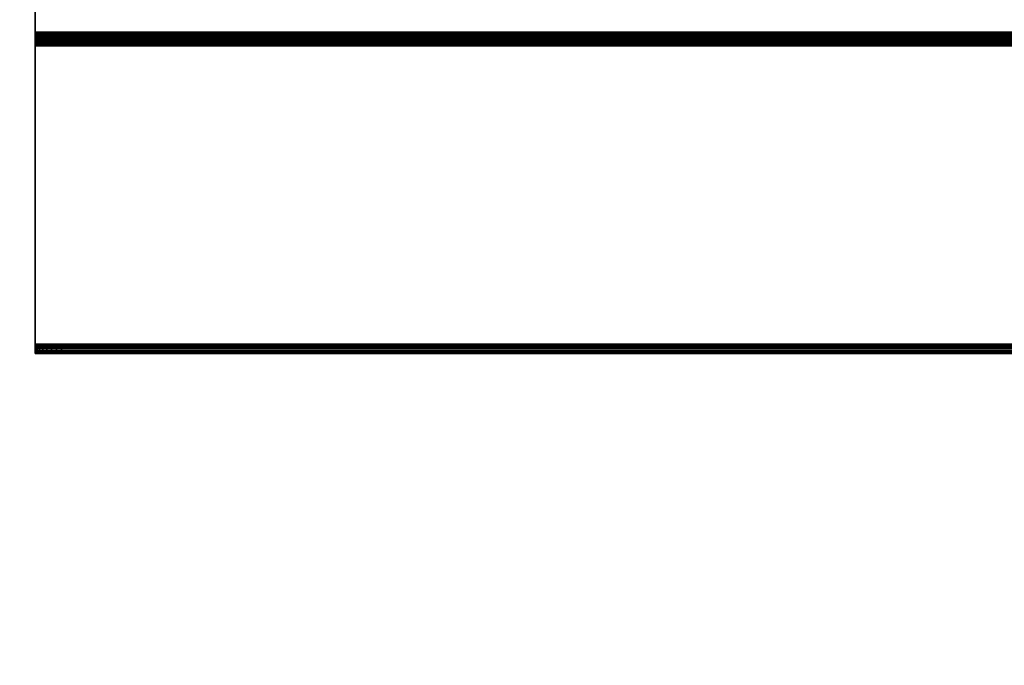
# Model space of a CAD drawing. Header units: inches. Extents: x 390 to 1835, y -266 to 136.
# Tile 466 of 656: x 1604.77 to 1614.09, y -94.38 to -88.27. Entities that reach past the tile are written whole.
import ezdxf
from ezdxf.enums import TextEntityAlignment as Align

# ---------------------------------------------------------------- set-up
doc = ezdxf.new("R2010")
doc.units = ezdxf.units.IN
doc.header["$LTSCALE"] = 0.95294
doc.header["$MEASUREMENT"] = 0
for name, color, linetype in [('A-FURN-3-PLANES-TABLE-LEG-BASE-EXTENSION', 252, 'Continuous'), ('A-FURN-3-PLANES-TABLE-TOP-SURFACE-BOTTOM', 49, 'Continuous'), ('A-FURN-3-PLANES-TABLE-TOP-SURFACE-TOP', 33, 'Continuous'), ('A-FURN-HAWORTH-ATT', 251, 'Continuous')]:
    doc.layers.add(name, color=color, linetype=linetype)

# ---------------------------------------------------------------- blocks, each defined once
blk = doc.blocks.new('TARA-2460-JNC4-FLAT-3D-3')
at = {"layer": 'A-FURN-3-PLANES-TABLE-LEG-BASE-EXTENSION'}
for points, invisible_edges in [([(10.84, -4.1887, 27.75), (10.84, -4.1887, 27.702), (10.84, -5.8507, 27.702), (10.84, -5.8507, 27.75)], 4), ([(48.84, -4.1887, 27.702), (48.84, -5.8507, 27.702), (10.84, -5.8507, 27.702), (10.84, -4.1887, 27.702)], 8), ([(10.84, -5.8507, 27.702), (10.84, -5.8611, 27.7006), (10.84, -5.8735, 27.747), (10.84, -5.8507, 27.75)], 10), ([(10.84, -5.8611, 27.7006), (10.84, -5.8707, 27.6966), (10.84, -5.8947, 27.7382), (10.84, -5.8735, 27.747)], 10), ([(10.84, -5.8707, 27.6966), (10.84, -5.879, 27.6903), (10.84, -5.913, 27.7242), (10.84, -5.8947, 27.7382)], 10), ([(10.84, -5.879, 27.6903), (10.84, -5.8854, 27.682), (10.84, -5.9269, 27.706), (10.84, -5.913, 27.7242)], 10), ([(10.84, -5.8854, 27.682), (10.84, -5.8894, 27.6724), (10.84, -5.9357, 27.6848), (10.84, -5.9269, 27.706)], 10), ([(10.84, -5.8894, 27.6724), (10.84, -5.8907, 27.662), (10.84, -5.9387, 27.662), (10.84, -5.9357, 27.6848)], 10), ([(10.84, -5.9387, 23.838), (10.84, -5.9387, 27.662), (10.84, -5.8907, 27.662), (10.84, -5.8907, 23.838)], 10), ([(10.84, -5.9401, 23.8276), (10.84, -5.9387, 23.838), (10.84, -5.8907, 23.838), (10.84, -5.8937, 23.8152)], 10), ([(10.84, -5.9441, 23.818), (10.84, -5.9401, 23.8276), (10.84, -5.8937, 23.8152), (10.84, -5.9025, 23.794)], 10), ([(10.84, -5.9504, 23.8097), (10.84, -5.9441, 23.818), (10.84, -5.9025, 23.794), (10.84, -5.9165, 23.7758)], 10), ([(10.84, -5.9587, 23.8034), (10.84, -5.9504, 23.8097), (10.84, -5.9165, 23.7758), (10.84, -5.9347, 23.7618)], 10), ([(10.84, -5.9684, 23.7994), (10.84, -5.9587, 23.8034), (10.84, -5.9347, 23.7618), (10.84, -5.956, 23.753)], 10), ([(10.84, -5.9787, 23.798), (10.84, -5.9684, 23.7994), (10.84, -5.956, 23.753), (10.84, -5.9787, 23.75)], 10), ([(10.84, -5.9787, 23.798), (10.84, -5.9787, 23.75), (10.84, -8.8027, 23.75), (10.84, -8.8027, 23.798)], 5), ([(10.84, -8.8131, 23.7994), (10.84, -8.8027, 23.798), (10.84, -8.8027, 23.75), (10.84, -8.8255, 23.753)], 10), ([(10.84, -8.8227, 23.8034), (10.84, -8.8131, 23.7994), (10.84, -8.8255, 23.753), (10.84, -8.8467, 23.7618)], 10), ([(10.84, -8.831, 23.8097), (10.84, -8.8227, 23.8034), (10.84, -8.8467, 23.7618), (10.84, -8.865, 23.7758)], 10), ([(10.84, -8.8374, 23.818), (10.84, -8.831, 23.8097), (10.84, -8.865, 23.7758), (10.84, -8.8789, 23.794)], 10), ([(10.84, -8.8414, 23.8276), (10.84, -8.8374, 23.818), (10.84, -8.8789, 23.794), (10.84, -8.8877, 23.8152)], 10), ([(10.84, -8.8427, 23.838), (10.84, -8.8414, 23.8276), (10.84, -8.8877, 23.8152), (10.84, -8.8907, 23.838)], 10), ([(10.84, -8.8427, 25.5), (10.8448, -8.8427, 25.5488), (48.8352, -8.8427, 25.5488), (48.84, -8.8427, 25.5)], 10), ([(10.84, -8.8907, 23.838), (10.84, -8.8907, 25.5), (10.84, -8.8427, 25.5), (10.84, -8.8427, 23.838)], 8), ([(48.84, -8.8427, 23.838), (10.84, -8.8427, 23.838), (10.84, -8.8427, 25.5), (48.84, -8.8427, 25.5)], 4), ([(10.8448, -8.8427, 25.5488), (10.859, -8.8427, 25.5957), (48.821, -8.8427, 25.5957), (48.8352, -8.8427, 25.5488)], 10), ([(10.859, -8.8427, 25.5957), (10.8821, -8.8427, 25.6389), (48.7979, -8.8427, 25.6389), (48.821, -8.8427, 25.5957)], 10), ([(10.8821, -8.8427, 25.6389), (10.9132, -8.8427, 25.6768), (48.7668, -8.8427, 25.6768), (48.7979, -8.8427, 25.6389)], 10), ([(10.9132, -8.8427, 25.6768), (10.9511, -8.8427, 25.7079), (48.7289, -8.8427, 25.7079), (48.7668, -8.8427, 25.6768)], 10), ([(10.9511, -8.8427, 25.7079), (10.9943, -8.8427, 25.731), (48.6857, -8.8427, 25.731), (48.7289, -8.8427, 25.7079)], 10), ([(10.9943, -8.8427, 25.731), (11.0412, -8.8427, 25.7452), (48.6388, -8.8427, 25.7452), (48.6857, -8.8427, 25.731)], 10), ([(11.0412, -8.8427, 25.7452), (11.09, -8.8427, 25.75), (48.59, -8.8427, 25.75), (48.6388, -8.8427, 25.7452)], 8), ([(48.84, -8.8907, 25.5), (48.8352, -8.8907, 25.5488), (10.8448, -8.8907, 25.5488), (10.84, -8.8907, 25.5)], 10), ([(10.84, -8.8907, 25.5), (10.84, -8.8907, 23.838), (48.84, -8.8907, 23.838), (48.84, -8.8907, 25.5)], 8), ([(48.8352, -8.8907, 25.5488), (48.821, -8.8907, 25.5957), (10.859, -8.8907, 25.5957), (10.8448, -8.8907, 25.5488)], 10), ([(48.821, -8.8907, 25.5957), (48.7979, -8.8907, 25.6389), (10.8821, -8.8907, 25.6389), (10.859, -8.8907, 25.5957)], 10), ([(48.7979, -8.8907, 25.6389), (48.7668, -8.8907, 25.6768), (10.9132, -8.8907, 25.6768), (10.8821, -8.8907, 25.6389)], 10), ([(48.7668, -8.8907, 25.6768), (48.7289, -8.8907, 25.7079), (10.9511, -8.8907, 25.7079), (10.9132, -8.8907, 25.6768)], 10), ([(48.7289, -8.8907, 25.7079), (48.6857, -8.8907, 25.731), (10.9943, -8.8907, 25.731), (10.9511, -8.8907, 25.7079)], 10), ([(48.6857, -8.8907, 25.731), (48.6388, -8.8907, 25.7452), (11.0412, -8.8907, 25.7452), (10.9943, -8.8907, 25.731)], 10), ([(48.6388, -8.8907, 25.7452), (48.59, -8.8907, 25.75), (11.09, -8.8907, 25.75), (11.0412, -8.8907, 25.7452)], 8)]:
    blk.add_3dface(points, dxfattribs=dict(at, invisible_edges=invisible_edges))
for points in [[(48.84, -5.8907, 23.838), (10.84, -5.8907, 23.838), (10.84, -5.8907, 27.662), (48.84, -5.8907, 27.662)], [(10.84, -5.9387, 27.662), (10.84, -5.9387, 23.838), (48.84, -5.9387, 23.838), (48.84, -5.9387, 27.662)], [(48.84, -5.9787, 23.75), (48.84, -8.8027, 23.75), (10.84, -8.8027, 23.75), (10.84, -5.9787, 23.75)], [(10.84, -5.9787, 23.798), (10.84, -8.8027, 23.798), (48.84, -8.8027, 23.798), (48.84, -5.9787, 23.798)], [(11.09, -8.8427, 25.75), (11.09, -8.8907, 25.75), (48.59, -8.8907, 25.75), (48.59, -8.8427, 25.75)]]:
    blk.add_3dface(points, dxfattribs=at)
at = {"layer": 'A-FURN-3-PLANES-TABLE-TOP-SURFACE-BOTTOM'}
blk.add_3dface([(0.04, -0.04, 27.75), (59.64, -0.04, 27.75), (59.64, -23.562, 27.75), (0.04, -23.562, 27.75)], dxfattribs=at)
at = {"layer": 'A-FURN-3-PLANES-TABLE-TOP-SURFACE-TOP'}
blk.add_3dface([(0.04, -23.562, 29), (59.64, -23.562, 29), (59.64, -0.04, 29), (0.04, -0.04, 29)], dxfattribs=at)
at = {"layer": 'A-FURN-HAWORTH-ATT', "flags": 1}
for tag, p in [('HAWMC', (0, -0.0001)), ('HAWPN', (0, -0.1667)), ('HAWSN', (0, -0.3334))]:
    blk.add_attdef(tag, text='', height=0.1, dxfattribs=at).set_placement(p, align=Align.TOP_CENTER)
at = {"layer": 'A-FURN-3-PLANES-TABLE-LEG-BASE-EXTENSION'}
mesh = blk.add_polymesh((2, 7), dxfattribs=at)
for k, corner in enumerate([(48.84, -5.9387, 27.662), (48.84, -5.9357, 27.6848), (48.84, -5.9269, 27.706), (48.84, -5.913, 27.7242), (48.84, -5.8947, 27.7382), (48.84, -5.8735, 27.747), (48.84, -5.8507, 27.75), (10.84, -5.9387, 27.662), (10.84, -5.9357, 27.6848), (10.84, -5.9269, 27.706), (10.84, -5.913, 27.7242), (10.84, -5.8947, 27.7382), (10.84, -5.8735, 27.747), (10.84, -5.8507, 27.75)]):
    mesh.set_mesh_vertex(divmod(k, 7), corner)
mesh = blk.add_polymesh((2, 7), dxfattribs=at)
for k, corner in enumerate([(10.84, -5.8907, 27.662), (10.84, -5.8894, 27.6724), (10.84, -5.8854, 27.682), (10.84, -5.879, 27.6903), (10.84, -5.8707, 27.6966), (10.84, -5.8611, 27.7006), (10.84, -5.8507, 27.702), (48.84, -5.8907, 27.662), (48.84, -5.8894, 27.6724), (48.84, -5.8854, 27.682), (48.84, -5.879, 27.6903), (48.84, -5.8707, 27.6966), (48.84, -5.8611, 27.7006), (48.84, -5.8507, 27.702)]):
    mesh.set_mesh_vertex(divmod(k, 7), corner)
mesh = blk.add_polymesh((2, 7), dxfattribs=at)
for k, corner in enumerate([(48.84, -5.8907, 23.838), (48.84, -5.8937, 23.8152), (48.84, -5.9025, 23.794), (48.84, -5.9165, 23.7758), (48.84, -5.9347, 23.7618), (48.84, -5.956, 23.753), (48.84, -5.9787, 23.75), (10.84, -5.8907, 23.838), (10.84, -5.8937, 23.8152), (10.84, -5.9025, 23.794), (10.84, -5.9165, 23.7758), (10.84, -5.9347, 23.7618), (10.84, -5.956, 23.753), (10.84, -5.9787, 23.75)]):
    mesh.set_mesh_vertex(divmod(k, 7), corner)
mesh = blk.add_polymesh((2, 7), dxfattribs=at)
for k, corner in enumerate([(10.84, -5.9387, 23.838), (10.84, -5.9401, 23.8276), (10.84, -5.9441, 23.818), (10.84, -5.9504, 23.8097), (10.84, -5.9587, 23.8034), (10.84, -5.9684, 23.7994), (10.84, -5.9787, 23.798), (48.84, -5.9387, 23.838), (48.84, -5.9401, 23.8276), (48.84, -5.9441, 23.818), (48.84, -5.9504, 23.8097), (48.84, -5.9587, 23.8034), (48.84, -5.9684, 23.7994), (48.84, -5.9787, 23.798)]):
    mesh.set_mesh_vertex(divmod(k, 7), corner)
mesh = blk.add_polymesh((2, 7), dxfattribs=at)
for k, corner in enumerate([(48.84, -8.8027, 23.75), (48.84, -8.8255, 23.753), (48.84, -8.8467, 23.7618), (48.84, -8.865, 23.7758), (48.84, -8.8789, 23.794), (48.84, -8.8877, 23.8152), (48.84, -8.8907, 23.838), (10.84, -8.8027, 23.75), (10.84, -8.8255, 23.753), (10.84, -8.8467, 23.7618), (10.84, -8.865, 23.7758), (10.84, -8.8789, 23.794), (10.84, -8.8877, 23.8152), (10.84, -8.8907, 23.838)]):
    mesh.set_mesh_vertex(divmod(k, 7), corner)
mesh = blk.add_polymesh((2, 7), dxfattribs=at)
for k, corner in enumerate([(10.84, -8.8027, 23.798), (10.84, -8.8131, 23.7994), (10.84, -8.8227, 23.8034), (10.84, -8.831, 23.8097), (10.84, -8.8374, 23.818), (10.84, -8.8414, 23.8276), (10.84, -8.8427, 23.838), (48.84, -8.8027, 23.798), (48.84, -8.8131, 23.7994), (48.84, -8.8227, 23.8034), (48.84, -8.831, 23.8097), (48.84, -8.8374, 23.818), (48.84, -8.8414, 23.8276), (48.84, -8.8427, 23.838)]):
    mesh.set_mesh_vertex(divmod(k, 7), corner)
mesh = blk.add_polymesh((2, 9), dxfattribs=at)
for k, corner in enumerate([(11.09, -8.8427, 25.75), (11.0412, -8.8427, 25.7452), (10.9943, -8.8427, 25.731), (10.9511, -8.8427, 25.7079), (10.9132, -8.8427, 25.6768), (10.8821, -8.8427, 25.6389), (10.859, -8.8427, 25.5957), (10.8448, -8.8427, 25.5488), (10.84, -8.8427, 25.5), (11.09, -8.8907, 25.75), (11.0412, -8.8907, 25.7452), (10.9943, -8.8907, 25.731), (10.9511, -8.8907, 25.7079), (10.9132, -8.8907, 25.6768), (10.8821, -8.8907, 25.6389), (10.859, -8.8907, 25.5957), (10.8448, -8.8907, 25.5488), (10.84, -8.8907, 25.5)]):
    mesh.set_mesh_vertex(divmod(k, 9), corner)

msp = doc.modelspace()

# ---------------------------------------------------------------- block references
msp.add_blockref('TARA-2460-JNC4-FLAT-3D-3', (1594.0763, -82.5361))

doc.saveas('drawing.dxf')
